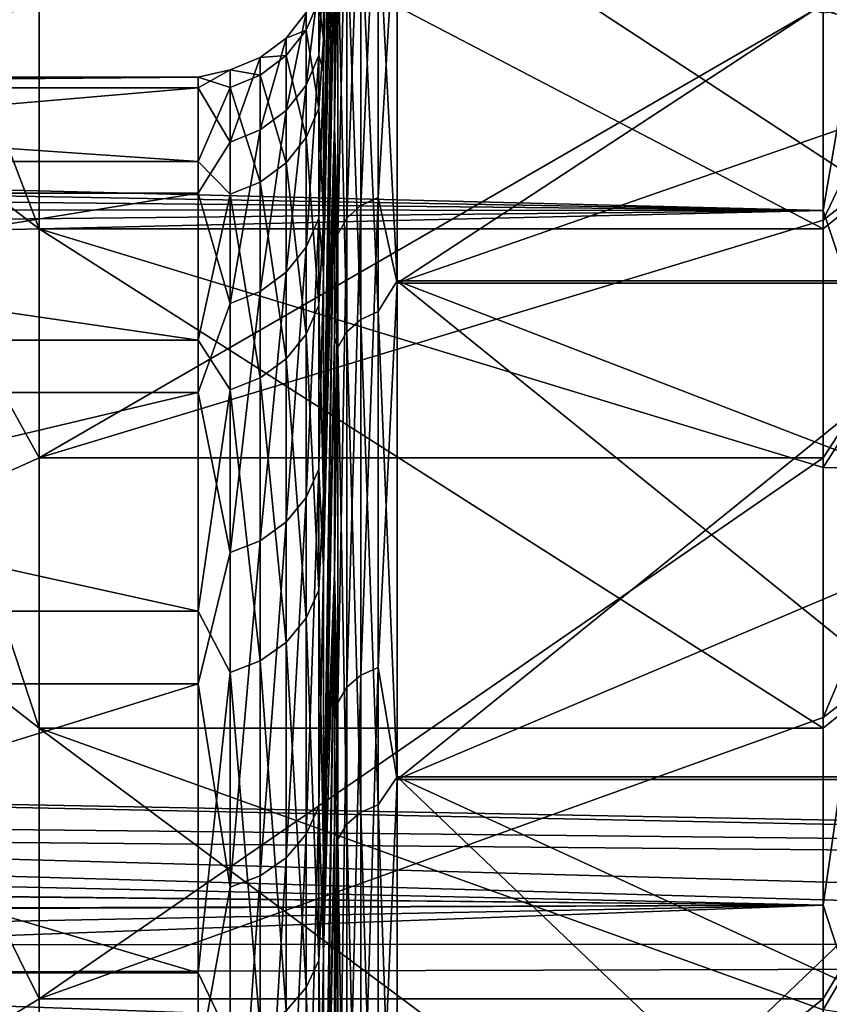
# Model space of a CAD drawing. Header units: metres. Extents: x -22 to 72, y -222 to 22.
# Tile 288 of 410: x 49.12 to 50.41, y 16.26 to 17.83. Entities that reach past the tile are written whole.
import ezdxf

# ---------------------------------------------------------------- set-up
doc = ezdxf.new("R2010")
doc.units = ezdxf.units.M
doc.layers.add('solid_509499_SW0002', color=7, linetype='CONTINUOUS')
doc.layers.add('solid_509499_SW0002_01', color=7, linetype='CONTINUOUS')

msp = doc.modelspace()

# ---------------------------------------------------------------- linework, layer by layer
at = {"layer": 'solid_509499_SW0002'}
for points in [[(50.400002, 18.492506, 58.048759), (50.400002, 17.526039, 56.431164), (15.55497, 18.391216, 57.862782)], [(50.400002, 18.492506, 77.951241), (16.170605, 17.87641, 79.019707), (16.547749, 17.54735, 79.536484)], [(50.400002, 17.526039, 79.56884), (50.400002, 18.492506, 77.951241), (16.547749, 17.54735, 79.536484)], [(50.400002, 17.526039, 56.431164), (15.859923, 18.139854, 57.419563), (15.55497, 18.391216, 57.862782)], [(50.400002, 17.526039, 56.431164), (16.189465, 17.860846, 56.955082), (15.859923, 18.139854, 57.419563)], [(50.400002, 17.526039, 56.431164), (16.553175, 17.543404, 56.457512), (16.189465, 17.860846, 56.955082)], [(50.400002, 17.526039, 79.56884), (16.547749, 17.54735, 79.536484), (16.963541, 17.171598, 80.088684)], [(50.400002, 17.526039, 56.431164), (16.957682, 17.177963, 55.920364), (16.553175, 17.543404, 56.457512)], [(50.400002, 17.526039, 56.431164), (50.400002, 16.418461, 54.906715), (16.957682, 17.177963, 55.920364)], [(50.400002, 17.526039, 79.56884), (16.963541, 17.171598, 80.088684), (17.412302, 16.749556, 80.666977)], [(50.400002, 16.418461, 81.093285), (50.400002, 17.526039, 79.56884), (17.412302, 16.749556, 80.666977)], [(50.400002, 16.418461, 54.906715), (17.396788, 16.765553, 55.354202), (16.957682, 17.177963, 55.920364)], [(50.400002, 16.418461, 54.906715), (17.86381, 16.307434, 54.768688), (17.396788, 16.765553, 55.354202)], [(50.400002, 16.418461, 81.093285), (17.412302, 16.749556, 80.666977), (17.885244, 16.284723, 81.259254)], [(50.400002, 16.418461, 54.906715), (50.400002, 15.178692, 53.487686), (17.86381, 16.307434, 54.768688)], [(50.400002, 16.418461, 81.093285), (17.885244, 16.284723, 81.259254), (18.372221, 15.782782, 81.852936)], [(50.400002, 16.418461, 81.093285), (18.372221, 15.782782, 81.852936), (18.862673, 15.251057, 82.436249)], [(50.400002, 15.178692, 82.512314), (50.400002, 16.418461, 81.093285), (18.862673, 15.251057, 82.436249)], [(50.400002, 15.178692, 53.487686), (18.347425, 15.810108, 54.178261), (17.86381, 16.307434, 54.768688)]]:
    msp.add_3dface(points, dxfattribs=at)
at = {"layer": 'solid_509499_SW0002_01'}
for points in [[(49.603432, 17.798929, 65.703186), (49.620975, 18.870546, 66.247536), (49.620975, 18.768915, 65.373886)], [(49.603432, 17.798929, 65.703186), (49.603432, 17.934925, 67.355263), (49.620975, 18.870546, 66.247536)], [(49.603432, 17.748018, 70.661774), (49.620975, 18.767733, 70.634552), (49.620975, 18.869757, 69.760956)], [(49.603432, 17.917906, 69.01284), (49.603432, 17.748018, 70.661774), (49.620975, 18.869757, 69.760956)], [(49.603432, 17.798929, 65.703186), (49.620975, 18.768915, 65.373886), (49.620975, 18.62686, 64.505898)], [(49.603432, 17.748018, 70.661774), (49.620975, 18.625286, 71.50248), (49.620975, 18.767733, 70.634552)], [(49.603432, 17.511078, 64.070709), (49.620975, 18.62686, 64.505898), (49.620975, 18.444683, 63.645428)], [(49.603432, 17.511078, 64.070709), (49.603432, 17.798929, 65.703186), (49.620975, 18.62686, 64.505898)], [(49.603432, 17.426712, 72.288002), (49.620975, 18.442724, 72.362862), (49.620975, 18.625286, 71.50248)], [(49.603432, 17.748018, 70.661774), (49.603432, 17.426712, 72.288002), (49.620975, 18.625286, 71.50248)], [(50.900002, 18.558929, 61.245102), (50.400002, 17.853851, 60.802605), (50.400002, 17.510506, 60.003456)], [(50.900002, 17.899578, 59.65329), (50.900002, 18.558929, 61.245102), (50.400002, 17.510506, 60.003456)], [(50.511261, 18.175676, 57.506268), (50.400002, 17.526039, 56.431164), (50.400002, 18.492506, 58.048759)], [(50.511261, 18.175676, 78.493729), (50.400002, 18.492506, 77.951241), (50.400002, 17.526039, 79.56884)], [(49.603432, 17.511078, 64.070709), (49.620975, 18.444683, 63.645428), (49.620975, 18.222782, 62.794342)], [(49.603432, 17.426712, 72.288002), (49.620975, 18.22044, 73.213852), (49.620975, 18.442724, 72.362862)], [(48.799999, 18.417974, 61.296406), (48.799999, 17.763632, 59.716682), (49.150002, 17.853851, 60.802605)], [(48.799999, 18.417974, 74.703598), (49.150002, 18.149605, 74.415169), (49.150002, 17.496593, 76.026939)], [(48.799999, 17.763632, 76.283318), (48.799999, 18.417974, 74.703598), (49.150002, 17.496593, 76.026939)], [(49.603432, 17.07383, 62.471748), (49.620975, 18.222782, 62.794342), (49.620975, 17.961632, 61.954468)], [(49.603432, 17.07383, 62.471748), (49.603432, 17.511078, 64.070709), (49.620975, 18.222782, 62.794342)], [(49.603432, 16.956726, 73.87764), (49.620975, 17.95891, 74.053612), (49.620975, 18.22044, 73.213852)], [(49.603432, 17.426712, 72.288002), (49.603432, 16.956726, 73.87764), (49.620975, 18.22044, 73.213852)], [(50.511261, 18.175676, 57.506268), (50.511261, 17.191923, 55.962086), (50.400002, 17.526039, 56.431164)], [(50.511261, 17.191923, 80.037918), (50.511261, 18.175676, 78.493729), (50.400002, 17.526039, 79.56884)], [(49.150002, 18.149605, 74.415169), (50.400002, 17.841291, 75.228477), (50.400002, 17.496593, 76.026939)], [(49.150002, 17.496593, 76.026939), (49.150002, 18.149605, 74.415169), (50.400002, 17.496593, 76.026939)], [(49.6628, 17.533611, 75.400307), (49.690479, 17.546413, 75.405716), (49.690479, 18.149109, 73.773308)], [(49.6628, 18.135866, 73.769096), (49.6628, 17.533611, 75.400307), (49.690479, 18.149109, 73.773308)], [(49.690479, 18.149109, 73.773308), (49.690479, 17.546413, 75.405716), (49.720963, 18.052019, 74.084991)], [(49.640697, 17.51362, 75.391869), (49.6628, 17.533611, 75.400307), (49.6628, 18.135866, 73.769096)], [(49.640697, 18.115189, 73.76252), (49.640697, 17.51362, 75.391869), (49.6628, 18.135866, 73.769096)], [(49.640697, 18.115189, 73.76252), (49.626297, 18.089058, 73.754204), (49.626297, 17.488358, 75.38121)], [(49.640697, 18.115189, 73.76252), (49.626297, 17.488358, 75.38121), (49.640697, 17.51362, 75.391869)], [(49.626297, 18.089058, 73.754204), (49.620975, 17.95891, 74.053612), (49.620975, 17.658703, 74.880325)], [(49.626297, 17.488358, 75.38121), (49.626297, 18.089058, 73.754204), (49.620975, 17.658703, 74.880325)], [(49.690479, 18.006401, 61.79591), (49.720963, 18.054752, 61.923126), (49.720963, 17.413733, 60.275723)], [(49.720963, 18.054752, 61.923126), (50.700001, 18.054752, 61.923126), (50.700001, 17.753361, 61.091984)], [(49.720963, 18.054752, 61.923126), (50.700001, 17.753361, 61.091984), (50.700001, 17.413733, 60.275723)], [(49.720963, 18.054752, 61.923126), (50.700001, 17.413733, 60.275723), (49.720963, 17.413733, 60.275723)], [(49.690479, 17.546413, 75.405716), (49.720963, 17.410257, 75.732109), (49.720963, 18.052019, 74.084991)], [(49.720963, 17.410257, 75.732109), (50.700001, 17.750254, 74.916), (50.700001, 18.052019, 74.084991)], [(49.720963, 17.410257, 75.732109), (50.700001, 18.052019, 74.084991), (49.720963, 18.052019, 74.084991)], [(49.6628, 17.993265, 61.800438), (49.690479, 18.006401, 61.79591), (49.690479, 17.364985, 60.178329)], [(49.690479, 17.364985, 60.178329), (49.690479, 18.006401, 61.79591), (49.720963, 17.413733, 60.275723)], [(49.640697, 17.97275, 61.807507), (49.6628, 17.993265, 61.800438), (49.6628, 17.352316, 60.184036)], [(49.6628, 17.352316, 60.184036), (49.6628, 17.993265, 61.800438), (49.690479, 17.364985, 60.178329)], [(49.603432, 17.07383, 62.471748), (49.620975, 17.961632, 61.954468), (49.620975, 17.661795, 61.127617)], [(49.603432, 16.956726, 73.87764), (49.620975, 17.658703, 74.880325), (49.620975, 17.95891, 74.053612)], [(49.626297, 17.946823, 61.816437), (49.620975, 17.661795, 61.127617), (49.620975, 17.961632, 61.954468)], [(49.640697, 17.332531, 60.192947), (49.626297, 17.946823, 61.816437), (49.640697, 17.97275, 61.807507)], [(49.640697, 17.332531, 60.192947), (49.640697, 17.97275, 61.807507), (49.6628, 17.352316, 60.184036)], [(49.626297, 17.946823, 61.816437), (49.626297, 17.307529, 60.204208), (49.620975, 17.661795, 61.127617)], [(49.640697, 17.332531, 60.192947), (49.626297, 17.307529, 60.204208), (49.626297, 17.946823, 61.816437)], [(49.595928, 17.860876, 66.885231), (49.603432, 17.934925, 67.355263), (49.603432, 17.798929, 65.703186)], [(49.595928, 17.772894, 70.092331), (49.603432, 17.748018, 70.661774), (49.603432, 17.917906, 69.01284)], [(49.595928, 17.888901, 68.490753), (49.595928, 17.772894, 70.092331), (49.603432, 17.917906, 69.01284)], [(50.900002, 17.899578, 76.34671), (50.400002, 17.116144, 76.80909), (50.400002, 17.496593, 76.026939)], [(50.900002, 17.899578, 76.34671), (50.900002, 17.104002, 77.875), (50.400002, 17.116144, 76.80909)], [(50.900002, 17.899578, 76.34671), (50.400002, 17.496593, 76.026939), (50.400002, 17.841291, 75.228477)], [(50.900002, 17.899578, 59.65329), (50.400002, 17.510506, 60.003456), (50.400002, 17.131458, 59.220726)], [(50.900002, 17.899578, 59.65329), (50.400002, 17.131458, 59.220726), (50.400002, 16.71739, 58.455818)], [(50.900002, 17.104002, 58.125), (50.900002, 17.899578, 59.65329), (50.400002, 16.71739, 58.455818)], [(49.575569, 17.725714, 70.086777), (49.595928, 17.772894, 70.092331), (49.595928, 17.888901, 68.490753)], [(49.575569, 17.841413, 68.489449), (49.575569, 17.725714, 70.086777), (49.595928, 17.888901, 68.490753)], [(48.799999, 17.763632, 59.716682), (49.150002, 17.131458, 59.220726), (49.150002, 17.853851, 60.802605)], [(49.150002, 17.131458, 59.220726), (50.400002, 17.510506, 60.003456), (50.400002, 17.853851, 60.802605)], [(49.150002, 17.853851, 60.802605), (49.150002, 17.131458, 59.220726), (50.400002, 17.853851, 60.802605)], [(49.575569, 17.813463, 66.888191), (49.595928, 17.860876, 66.885231), (49.595928, 17.689047, 65.288681)], [(49.575569, 17.813463, 66.888191), (49.575569, 17.841413, 68.489449), (49.595928, 17.860876, 66.885231)], [(49.595928, 17.689047, 65.288681), (49.595928, 17.860876, 66.885231), (49.603432, 17.798929, 65.703186)], [(49.543716, 17.685291, 70.082016), (49.575569, 17.725714, 70.086777), (49.575569, 17.841413, 68.489449)], [(49.543716, 17.800726, 68.488335), (49.575569, 17.841413, 68.489449), (49.575569, 17.813463, 66.888191)], [(49.543716, 17.800726, 68.488335), (49.543716, 17.685291, 70.082016), (49.575569, 17.841413, 68.489449)], [(49.543716, 17.772839, 66.890724), (49.575569, 17.813463, 66.888191), (49.575569, 17.64209, 65.295876)], [(49.543716, 17.772839, 66.890724), (49.543716, 17.800726, 68.488335), (49.575569, 17.813463, 66.888191)], [(49.575569, 17.64209, 65.295876), (49.575569, 17.813463, 66.888191), (49.595928, 17.689047, 65.288681)], [(49.502495, 17.654324, 70.078369), (49.543716, 17.685291, 70.082016), (49.543716, 17.800726, 68.488335)], [(49.502495, 17.769556, 68.48748), (49.543716, 17.800726, 68.488335), (49.543716, 17.772839, 66.890724)], [(49.502495, 17.769556, 68.48748), (49.502495, 17.654324, 70.078369), (49.543716, 17.800726, 68.488335)], [(49.595928, 17.689047, 65.288681), (49.603432, 17.798929, 65.703186), (49.603432, 17.511078, 64.070709)], [(49.454662, 17.634882, 70.07608), (49.502495, 17.654324, 70.078369), (49.502495, 17.769556, 68.48748)], [(49.454662, 17.749987, 68.486946), (49.502495, 17.769556, 68.48748), (49.502495, 17.741718, 66.89267)], [(49.454662, 17.749987, 68.486946), (49.454662, 17.634882, 70.07608), (49.502495, 17.769556, 68.48748)], [(49.502495, 17.741718, 66.89267), (49.543716, 17.772839, 66.890724), (49.543716, 17.601856, 65.302048)], [(49.502495, 17.741718, 66.89267), (49.502495, 17.769556, 68.48748), (49.543716, 17.772839, 66.890724)], [(49.543716, 17.601856, 65.302048), (49.543716, 17.772839, 66.890724), (49.575569, 17.64209, 65.295876)], [(49.575569, 17.467299, 71.667297), (49.595928, 17.513792, 71.677055), (49.595928, 17.772894, 70.092331)], [(49.575569, 17.725714, 70.086777), (49.575569, 17.467299, 71.667297), (49.595928, 17.772894, 70.092331)], [(49.595928, 17.772894, 70.092331), (49.595928, 17.513792, 71.677055), (49.603432, 17.748018, 70.661774)], [(48.799999, 17.763632, 59.716682), (48.799999, 16.974098, 58.200001), (49.150002, 17.131458, 59.220726)], [(48.799999, 17.763632, 76.283318), (49.150002, 17.496593, 76.026939), (49.150002, 16.700785, 77.573204)], [(48.799999, 16.974098, 77.800003), (48.799999, 17.763632, 76.283318), (49.150002, 16.700785, 77.573204)], [(49.403461, 17.738543, 67.36232), (47.446541, 17.738543, 67.36232), (47.446541, 17.72171, 69.001747)], [(49.403461, 17.72171, 69.001747), (49.403461, 17.738543, 67.36232), (47.446541, 17.72171, 69.001747)], [(49.403461, 17.604034, 65.728333), (47.446541, 17.604034, 65.728333), (47.446541, 17.738543, 67.36232)], [(49.403461, 17.738543, 67.36232), (49.403461, 17.604034, 65.728333), (47.446541, 17.738543, 67.36232)], [(49.454662, 17.749987, 68.486946), (49.403461, 17.738543, 67.36232), (49.403461, 17.72171, 69.001747)], [(49.454662, 17.722179, 66.89389), (49.403461, 17.738543, 67.36232), (49.454662, 17.749987, 68.486946)], [(49.454662, 17.749987, 68.486946), (49.403461, 17.72171, 69.001747), (49.454662, 17.634882, 70.07608)], [(49.454662, 17.722179, 66.89389), (49.403461, 17.604034, 65.728333), (49.403461, 17.738543, 67.36232)], [(49.454662, 17.722179, 66.89389), (49.454662, 17.749987, 68.486946), (49.502495, 17.741718, 66.89267)], [(49.454662, 17.722179, 66.89389), (49.502495, 17.741718, 66.89267), (49.502495, 17.571035, 65.30677)], [(49.502495, 17.571035, 65.30677), (49.502495, 17.741718, 66.89267), (49.543716, 17.601856, 65.302048)], [(49.595928, 17.513792, 71.677055), (49.603432, 17.426712, 72.288002), (49.603432, 17.748018, 70.661774)], [(49.720963, 17.410257, 75.732109), (50.700001, 17.410257, 75.732109), (50.700001, 17.750254, 74.916)], [(49.543716, 17.427465, 71.658928), (49.575569, 17.467299, 71.667297), (49.575569, 17.725714, 70.086777)], [(49.543716, 17.685291, 70.082016), (49.543716, 17.427465, 71.658928), (49.575569, 17.725714, 70.086777)], [(49.403461, 17.72171, 69.001747), (47.446541, 17.72171, 69.001747), (47.446541, 17.553682, 70.632629)], [(49.403461, 17.553682, 70.632629), (49.403461, 17.72171, 69.001747), (47.446541, 17.553682, 70.632629)], [(49.454662, 17.551685, 65.309738), (49.403461, 17.604034, 65.728333), (49.454662, 17.722179, 66.89389)], [(49.454662, 17.634882, 70.07608), (49.403461, 17.72171, 69.001747), (49.403461, 17.553682, 70.632629)], [(49.454662, 17.551685, 65.309738), (49.454662, 17.722179, 66.89389), (49.502495, 17.571035, 65.30677)], [(49.502495, 17.39695, 71.652527), (49.543716, 17.427465, 71.658928), (49.543716, 17.685291, 70.082016)], [(49.502495, 17.654324, 70.078369), (49.502495, 17.39695, 71.652527), (49.543716, 17.685291, 70.082016)], [(49.575569, 17.64209, 65.295876), (49.595928, 17.689047, 65.288681), (49.595928, 17.374796, 63.713963)], [(49.595928, 17.374796, 63.713963), (49.595928, 17.689047, 65.288681), (49.603432, 17.511078, 64.070709)], [(49.603432, 16.490913, 60.919956), (49.620975, 17.661795, 61.127617), (49.620975, 17.323917, 60.315563)], [(49.603432, 16.490913, 60.919956), (49.603432, 17.07383, 62.471748), (49.620975, 17.661795, 61.127617)], [(49.626297, 17.307529, 60.204208), (49.620975, 17.323917, 60.315563), (49.620975, 17.661795, 61.127617)], [(49.454662, 17.37779, 71.648499), (49.502495, 17.39695, 71.652527), (49.502495, 17.654324, 70.078369)], [(49.454662, 17.634882, 70.07608), (49.454662, 17.37779, 71.648499), (49.502495, 17.654324, 70.078369)], [(49.603432, 16.34207, 75.417137), (49.620975, 17.320459, 75.692223), (49.620975, 17.658703, 74.880325)], [(49.603432, 16.956726, 73.87764), (49.603432, 16.34207, 75.417137), (49.620975, 17.658703, 74.880325)], [(49.626297, 17.488358, 75.38121), (49.620975, 17.658703, 74.880325), (49.620975, 17.320459, 75.692223)], [(49.454662, 17.634882, 70.07608), (49.403461, 17.553682, 70.632629), (49.454662, 17.37779, 71.648499)], [(49.543716, 17.601856, 65.302048), (49.575569, 17.64209, 65.295876), (49.575569, 17.328672, 63.725342)], [(49.575569, 17.328672, 63.725342), (49.575569, 17.64209, 65.295876), (49.595928, 17.374796, 63.713963)], [(49.403461, 17.319336, 64.113731), (47.446541, 17.319336, 64.113731), (47.446541, 17.604034, 65.728333)], [(49.403461, 17.604034, 65.728333), (49.403461, 17.319336, 64.113731), (47.446541, 17.604034, 65.728333)], [(49.454662, 17.551685, 65.309738), (49.403461, 17.319336, 64.113731), (49.403461, 17.604034, 65.728333)], [(49.502495, 17.571035, 65.30677), (49.543716, 17.601856, 65.302048), (49.543716, 17.289154, 63.735088)], [(49.543716, 17.289154, 63.735088), (49.543716, 17.601856, 65.302048), (49.575569, 17.328672, 63.725342)], [(49.454662, 17.551685, 65.309738), (49.502495, 17.571035, 65.30677), (49.502495, 17.258881, 63.742558)], [(49.502495, 17.258881, 63.742558), (49.502495, 17.571035, 65.30677), (49.543716, 17.289154, 63.735088)], [(49.403461, 17.553682, 70.632629), (47.446541, 17.553682, 70.632629), (47.446541, 17.235893, 72.241051)], [(49.403461, 17.235893, 72.241051), (49.403461, 17.553682, 70.632629), (47.446541, 17.235893, 72.241051)], [(49.454662, 17.37779, 71.648499), (49.403461, 17.553682, 70.632629), (49.403461, 17.235893, 72.241051)], [(49.454662, 17.239874, 63.747246), (49.403461, 17.319336, 64.113731), (49.454662, 17.551685, 65.309738)], [(49.454662, 17.239874, 63.747246), (49.454662, 17.551685, 65.309738), (49.502495, 17.258881, 63.742558)], [(49.6628, 16.784988, 76.969742), (49.690479, 16.797243, 76.976295), (49.690479, 17.546413, 75.405716)], [(49.6628, 17.533611, 75.400307), (49.6628, 16.784988, 76.969742), (49.690479, 17.546413, 75.405716)], [(49.690479, 17.546413, 75.405716), (49.690479, 16.797243, 76.976295), (49.720963, 17.410257, 75.732109)], [(49.640697, 16.76585, 76.959518), (49.6628, 16.784988, 76.969742), (49.6628, 17.533611, 75.400307)], [(49.640697, 17.51362, 75.391869), (49.640697, 16.76585, 76.959518), (49.6628, 17.533611, 75.400307)], [(50.511261, 17.191923, 55.962086), (50.400002, 16.418461, 54.906715), (50.400002, 17.526039, 56.431164)], [(50.511261, 17.191923, 80.037918), (50.400002, 17.526039, 79.56884), (50.400002, 16.418461, 81.093285)], [(49.150002, 17.131458, 59.220726), (50.400002, 17.131458, 59.220726), (50.400002, 17.510506, 60.003456)], [(49.575569, 17.068247, 73.218285), (49.595928, 17.113678, 73.232178), (49.595928, 17.513792, 71.677055)], [(49.575569, 17.467299, 71.667297), (49.575569, 17.068247, 73.218285), (49.595928, 17.513792, 71.677055)], [(49.595928, 17.513792, 71.677055), (49.595928, 17.113678, 73.232178), (49.603432, 17.426712, 72.288002)], [(49.595928, 17.374796, 63.713963), (49.603432, 17.511078, 64.070709), (49.603432, 17.07383, 62.471748)], [(49.640697, 17.51362, 75.391869), (49.626297, 17.488358, 75.38121), (49.626297, 16.741667, 76.946594)], [(49.640697, 17.51362, 75.391869), (49.626297, 16.741667, 76.946594), (49.640697, 16.76585, 76.959518)], [(49.150002, 17.496593, 76.026939), (50.400002, 17.116144, 76.80909), (50.400002, 16.700785, 77.573204)], [(49.150002, 16.700785, 77.573204), (49.150002, 17.496593, 76.026939), (50.400002, 16.700785, 77.573204)], [(49.150002, 17.496593, 76.026939), (50.400002, 17.496593, 76.026939), (50.400002, 17.116144, 76.80909)], [(49.626297, 17.488358, 75.38121), (49.620975, 17.320459, 75.692223), (49.620975, 16.944912, 76.487556)], [(49.626297, 16.741667, 76.946594), (49.626297, 17.488358, 75.38121), (49.620975, 16.944912, 76.487556)], [(49.543716, 17.029324, 73.206383), (49.575569, 17.068247, 73.218285), (49.575569, 17.467299, 71.667297)], [(49.543716, 17.427465, 71.658928), (49.543716, 17.029324, 73.206383), (49.575569, 17.467299, 71.667297)], [(49.502495, 16.999504, 73.197273), (49.543716, 17.029324, 73.206383), (49.543716, 17.427465, 71.658928)], [(49.502495, 17.39695, 71.652527), (49.502495, 16.999504, 73.197273), (49.543716, 17.427465, 71.658928)], [(49.595928, 17.113678, 73.232178), (49.603432, 16.956726, 73.87764), (49.603432, 17.426712, 72.288002)], [(49.690479, 17.364985, 60.178329), (49.720963, 17.413733, 60.275723), (49.720963, 16.622766, 58.694836)], [(49.690479, 16.797243, 76.976295), (49.720963, 16.618582, 77.312637), (49.720963, 17.410257, 75.732109)], [(49.720963, 17.413733, 60.275723), (50.700001, 17.413733, 60.275723), (50.700001, 17.036596, 59.476101)], [(49.720963, 17.413733, 60.275723), (50.700001, 17.036596, 59.476101), (50.700001, 16.622766, 58.694836)], [(49.720963, 17.413733, 60.275723), (50.700001, 16.622766, 58.694836), (49.720963, 16.622766, 58.694836)], [(49.720963, 16.618582, 77.312637), (50.700001, 17.032763, 76.531563), (50.700001, 17.410257, 75.732109)], [(49.720963, 16.618582, 77.312637), (50.700001, 17.410257, 75.732109), (49.720963, 17.410257, 75.732109)], [(49.454662, 16.980783, 73.191544), (49.502495, 16.999504, 73.197273), (49.502495, 17.39695, 71.652527)], [(49.454662, 17.37779, 71.648499), (49.454662, 16.980783, 73.191544), (49.502495, 17.39695, 71.652527)], [(49.454662, 17.37779, 71.648499), (49.403461, 17.235893, 72.241051), (49.454662, 16.980783, 73.191544)], [(49.575569, 17.328672, 63.725342), (49.595928, 17.374796, 63.713963), (49.595928, 16.920652, 62.173752)], [(49.595928, 16.920652, 62.173752), (49.595928, 17.374796, 63.713963), (49.603432, 17.07383, 62.471748)], [(49.6628, 17.352316, 60.184036), (49.690479, 17.364985, 60.178329), (49.690479, 16.578606, 58.626045)], [(49.690479, 16.578606, 58.626045), (49.690479, 17.364985, 60.178329), (49.720963, 16.622766, 58.694836)], [(49.640697, 17.332531, 60.192947), (49.6628, 17.352316, 60.184036), (49.6628, 16.566511, 58.632885)], [(49.6628, 16.566511, 58.632885), (49.6628, 17.352316, 60.184036), (49.690479, 16.578606, 58.626045)], [(49.640697, 16.547623, 58.643562), (49.626297, 17.307529, 60.204208), (49.640697, 17.332531, 60.192947)], [(49.640697, 16.547623, 58.643562), (49.640697, 17.332531, 60.192947), (49.6628, 16.566511, 58.632885)], [(49.403461, 16.886875, 62.532284), (47.446541, 16.886875, 62.532284), (47.446541, 17.319336, 64.113731)], [(49.403461, 17.319336, 64.113731), (49.403461, 16.886875, 62.532284), (47.446541, 17.319336, 64.113731)], [(49.454662, 17.239874, 63.747246), (49.403461, 16.886875, 62.532284), (49.403461, 17.319336, 64.113731)], [(49.543716, 17.289154, 63.735088), (49.575569, 17.328672, 63.725342), (49.575569, 16.875734, 62.18922)], [(49.575569, 16.875734, 62.18922), (49.575569, 17.328672, 63.725342), (49.595928, 16.920652, 62.173752)], [(49.603432, 16.490913, 60.919956), (49.620975, 17.323917, 60.315563), (49.620975, 16.948727, 59.520065)], [(49.603432, 16.34207, 75.417137), (49.620975, 16.944912, 76.487556), (49.620975, 17.320459, 75.692223)], [(49.626297, 17.307529, 60.204208), (49.620975, 16.948727, 59.520065), (49.620975, 17.323917, 60.315563)], [(49.626297, 17.307529, 60.204208), (49.626297, 16.523752, 58.657059), (49.620975, 16.948727, 59.520065)], [(49.640697, 16.547623, 58.643562), (49.626297, 16.523752, 58.657059), (49.626297, 17.307529, 60.204208)], [(49.502495, 17.258881, 63.742558), (49.543716, 17.289154, 63.735088), (49.543716, 16.837248, 62.202469)], [(49.543716, 16.837248, 62.202469), (49.543716, 17.289154, 63.735088), (49.575569, 16.875734, 62.18922)], [(49.454662, 17.239874, 63.747246), (49.502495, 17.258881, 63.742558), (49.502495, 16.807766, 62.212624)], [(49.502495, 16.807766, 62.212624), (49.502495, 17.258881, 63.742558), (49.543716, 16.837248, 62.202469)], [(49.403461, 17.235893, 72.241051), (47.446541, 17.235893, 72.241051), (47.446541, 16.771053, 73.813286)], [(49.403461, 16.771053, 73.813286), (49.403461, 17.235893, 72.241051), (47.446541, 16.771053, 73.813286)], [(49.454662, 16.789257, 62.218994), (49.403461, 16.886875, 62.532284), (49.454662, 17.239874, 63.747246)], [(49.454662, 16.980783, 73.191544), (49.403461, 17.235893, 72.241051), (49.403461, 16.771053, 73.813286)], [(49.454662, 16.789257, 62.218994), (49.454662, 17.239874, 63.747246), (49.502495, 16.807766, 62.212624)], [(50.511261, 17.191923, 55.962086), (50.511261, 16.07733, 54.509518), (50.400002, 16.418461, 54.906715)], [(50.511261, 16.07733, 81.490479), (50.511261, 17.191923, 80.037918), (50.400002, 16.418461, 81.093285)], [(48.799999, 16.974098, 58.200001), (49.150002, 16.269249, 57.710491), (49.150002, 17.131458, 59.220726)], [(49.150002, 16.269249, 57.710491), (50.400002, 16.71739, 58.455818), (50.400002, 17.131458, 59.220726)], [(49.150002, 17.131458, 59.220726), (49.150002, 16.269249, 57.710491), (50.400002, 17.131458, 59.220726)], [(49.575569, 16.531771, 74.727264), (49.595928, 16.575773, 74.745171), (49.595928, 17.113678, 73.232178)], [(49.575569, 17.068247, 73.218285), (49.575569, 16.531771, 74.727264), (49.595928, 17.113678, 73.232178)], [(49.595928, 17.113678, 73.232178), (49.595928, 16.575773, 74.745171), (49.603432, 16.956726, 73.87764)], [(50.900002, 17.104002, 77.875), (50.400002, 16.700785, 77.573204), (50.400002, 17.116144, 76.80909)], [(50.900002, 17.104002, 77.875), (50.900002, 16.178253, 79.328133), (50.400002, 16.251312, 78.317818)], [(50.900002, 17.104002, 77.875), (50.400002, 16.251312, 78.317818), (50.400002, 16.700785, 77.573204)], [(50.900002, 17.104002, 58.125), (50.400002, 16.71739, 58.455818), (50.400002, 16.269249, 57.710491)], [(50.900002, 17.104002, 58.125), (50.400002, 16.269249, 57.710491), (50.400002, 15.787844, 56.986076)], [(50.900002, 16.178253, 56.671864), (50.900002, 17.104002, 58.125), (50.400002, 15.787844, 56.986076)], [(49.543716, 16.49407, 74.711922), (49.575569, 16.531771, 74.727264), (49.575569, 17.068247, 73.218285)], [(49.543716, 17.029324, 73.206383), (49.543716, 16.49407, 74.711922), (49.575569, 17.068247, 73.218285)], [(49.595928, 16.920652, 62.173752), (49.603432, 17.07383, 62.471748), (49.603432, 16.490913, 60.919956)], [(49.720963, 16.618582, 77.312637), (50.700001, 16.618582, 77.312637), (50.700001, 17.032763, 76.531563)], [(49.502495, 16.465189, 74.700172), (49.543716, 16.49407, 74.711922), (49.543716, 17.029324, 73.206383)], [(49.502495, 16.999504, 73.197273), (49.502495, 16.465189, 74.700172), (49.543716, 17.029324, 73.206383)], [(49.454662, 16.447058, 74.692795), (49.502495, 16.465189, 74.700172), (49.502495, 16.999504, 73.197273)], [(49.454662, 16.980783, 73.191544), (49.454662, 16.447058, 74.692795), (49.502495, 16.999504, 73.197273)], [(48.799999, 16.974098, 58.200001), (48.799999, 16.05538, 56.7579), (49.150002, 16.269249, 57.710491)], [(48.799999, 16.974098, 77.800003), (49.150002, 16.700785, 77.573204), (49.150002, 15.768677, 79.041344)], [(48.799999, 16.974098, 77.800003), (49.150002, 15.768677, 79.041344), (48.799999, 16.05538, 79.242096)], [(49.454662, 16.980783, 73.191544), (49.403461, 16.771053, 73.813286), (49.454662, 16.447058, 74.692795)], [(49.595928, 16.575773, 74.745171), (49.603432, 16.34207, 75.417137), (49.603432, 16.956726, 73.87764)], [(49.603432, 15.767302, 59.42857), (49.620975, 16.948727, 59.520065), (49.620975, 16.537031, 58.742828)], [(49.603432, 15.767302, 59.42857), (49.603432, 16.490913, 60.919956), (49.620975, 16.948727, 59.520065)], [(49.603432, 15.587991, 76.893356), (49.620975, 16.532867, 77.26461), (49.620975, 16.944912, 76.487556)], [(49.603432, 16.34207, 75.417137), (49.603432, 15.587991, 76.893356), (49.620975, 16.944912, 76.487556)], [(49.626297, 16.523752, 58.657059), (49.620975, 16.537031, 58.742828), (49.620975, 16.948727, 59.520065)], [(49.626297, 16.741667, 76.946594), (49.620975, 16.944912, 76.487556), (49.620975, 16.532867, 77.26461)], [(49.575569, 16.875734, 62.18922), (49.595928, 16.920652, 62.173752), (49.595928, 16.330273, 60.68045)], [(49.595928, 16.330273, 60.68045), (49.595928, 16.920652, 62.173752), (49.603432, 16.490913, 60.919956)], [(49.403461, 16.310341, 60.997482), (47.446541, 16.310341, 60.997482), (47.446541, 16.886875, 62.532284)], [(49.403461, 16.886875, 62.532284), (49.403461, 16.310341, 60.997482), (47.446541, 16.886875, 62.532284)], [(49.454662, 16.789257, 62.218994), (49.403461, 16.310341, 60.997482), (49.403461, 16.886875, 62.532284)], [(49.543716, 16.837248, 62.202469), (49.575569, 16.875734, 62.18922), (49.575569, 16.286922, 60.699883)], [(49.575569, 16.286922, 60.699883), (49.575569, 16.875734, 62.18922), (49.595928, 16.330273, 60.68045)], [(49.502495, 16.807766, 62.212624), (49.543716, 16.837248, 62.202469), (49.543716, 16.249781, 60.71653)], [(49.543716, 16.249781, 60.71653), (49.543716, 16.837248, 62.202469), (49.575569, 16.286922, 60.699883)], [(49.454662, 16.789257, 62.218994), (49.502495, 16.807766, 62.212624), (49.502495, 16.221327, 60.729282)], [(49.502495, 16.221327, 60.729282), (49.502495, 16.807766, 62.212624), (49.543716, 16.249781, 60.71653)], [(49.6628, 15.896243, 78.464302), (49.690479, 15.907849, 78.471939), (49.690479, 16.797243, 76.976295)], [(49.6628, 16.784988, 76.969742), (49.6628, 15.896243, 78.464302), (49.690479, 16.797243, 76.976295)], [(49.690479, 16.797243, 76.976295), (49.690479, 15.907849, 78.471939), (49.720963, 16.618582, 77.312637)], [(49.454662, 16.203463, 60.737289), (49.403461, 16.310341, 60.997482), (49.454662, 16.789257, 62.218994)], [(49.454662, 16.203463, 60.737289), (49.454662, 16.789257, 62.218994), (49.502495, 16.221327, 60.729282)], [(49.640697, 15.878119, 78.45237), (49.6628, 15.896243, 78.464302), (49.6628, 16.784988, 76.969742)], [(49.640697, 16.76585, 76.959518), (49.640697, 15.878119, 78.45237), (49.6628, 16.784988, 76.969742)], [(49.403461, 16.771053, 73.813286), (47.446541, 16.771053, 73.813286), (47.446541, 16.16313, 75.335922)], [(49.403461, 16.16313, 75.335922), (49.403461, 16.771053, 73.813286), (47.446541, 16.16313, 75.335922)], [(49.454662, 16.447058, 74.692795), (49.403461, 16.771053, 73.813286), (49.403461, 16.16313, 75.335922)], [(49.640697, 16.76585, 76.959518), (49.626297, 16.741667, 76.946594), (49.626297, 15.855215, 78.437294)], [(49.640697, 16.76585, 76.959518), (49.626297, 15.855215, 78.437294), (49.640697, 15.878119, 78.45237)], [(49.626297, 16.741667, 76.946594), (49.620975, 16.532867, 77.26461), (49.620975, 16.085213, 78.021706)], [(49.626297, 15.855215, 78.437294), (49.626297, 16.741667, 76.946594), (49.620975, 16.085213, 78.021706)], [(49.150002, 16.269249, 57.710491), (50.400002, 16.269249, 57.710491), (50.400002, 16.71739, 58.455818)], [(49.150002, 16.700785, 77.573204), (50.400002, 16.251312, 78.317818), (50.400002, 15.768677, 79.041344)], [(49.150002, 15.768677, 79.041344), (49.150002, 16.700785, 77.573204), (50.400002, 15.768677, 79.041344)], [(49.150002, 16.700785, 77.573204), (50.400002, 16.700785, 77.573204), (50.400002, 16.251312, 78.317818)], [(46.391273, 16.630375, 67.868065), (53.890381, 16.475166, 67.095085), (53.890381, 16.487883, 68.632225)], [(46.391273, 16.630375, 67.868065), (46.391273, 16.542528, 66.287842), (53.890381, 16.475166, 67.095085)], [(46.391273, 16.567612, 69.449478), (46.391273, 16.630375, 67.868065), (53.890381, 16.487883, 68.632225)], [(49.690479, 16.578606, 58.626045), (49.720963, 16.622766, 58.694836), (49.720963, 15.688669, 57.194069)], [(49.690479, 15.907849, 78.471939), (49.720963, 15.683808, 78.812988), (49.720963, 16.618582, 77.312637)], [(49.720963, 16.622766, 58.694836), (50.700001, 16.622766, 58.694836), (50.700001, 16.173136, 57.933609)], [(49.720963, 16.622766, 58.694836), (50.700001, 16.173136, 57.933609), (50.700001, 15.688669, 57.194069)], [(49.720963, 16.622766, 58.694836), (50.700001, 15.688669, 57.194069), (49.720963, 15.688669, 57.194069)], [(49.720963, 15.683808, 78.812988), (50.700001, 16.168608, 78.073662), (50.700001, 16.618582, 77.312637)], [(49.720963, 15.683808, 78.812988), (50.700001, 16.618582, 77.312637), (49.720963, 16.618582, 77.312637)], [(49.6628, 16.566511, 58.632885), (49.690479, 16.578606, 58.626045), (49.690479, 15.65383, 57.152012)], [(49.690479, 15.65383, 57.152012), (49.690479, 16.578606, 58.626045), (49.720963, 15.688669, 57.194069)], [(46.391273, 16.567612, 69.449478), (53.890381, 16.487883, 68.632225), (53.890381, 16.35755, 70.163467)], [(46.391273, 16.354811, 71.017769), (46.391273, 16.567612, 69.449478), (53.890381, 16.35755, 70.163467)], [(49.575569, 15.862192, 76.182083), (49.595928, 15.904412, 76.203857), (49.595928, 16.575773, 74.745171)], [(49.575569, 16.531771, 74.727264), (49.575569, 15.862192, 76.182083), (49.595928, 16.575773, 74.745171)], [(49.595928, 16.575773, 74.745171), (49.595928, 15.904412, 76.203857), (49.603432, 16.34207, 75.417137)], [(49.640697, 16.547623, 58.643562), (49.6628, 16.566511, 58.632885), (49.6628, 15.642409, 57.159927)], [(49.6628, 15.642409, 57.159927), (49.6628, 16.566511, 58.632885), (49.690479, 15.65383, 57.152012)], [(49.640697, 15.624574, 57.172287), (49.626297, 16.523752, 58.657059), (49.640697, 16.547623, 58.643562)], [(49.640697, 15.624574, 57.172287), (49.640697, 16.547623, 58.643562), (49.6628, 15.642409, 57.159927)], [(46.391273, 16.542528, 66.287842), (53.890381, 16.32593, 65.609596), (53.890381, 16.475166, 67.095085)], [(46.391273, 16.542528, 66.287842), (46.391273, 16.304873, 64.723129), (53.890381, 16.32593, 65.609596)], [(49.543716, 15.826018, 76.163422), (49.575569, 15.862192, 76.182083), (49.575569, 16.531771, 74.727264)], [(49.543716, 16.49407, 74.711922), (49.543716, 15.826018, 76.163422), (49.575569, 16.531771, 74.727264)], [(49.603432, 15.767302, 59.42857), (49.620975, 16.537031, 58.742828), (49.620975, 16.089718, 57.985531)], [(49.603432, 15.587991, 76.893356), (49.620975, 16.085213, 78.021706), (49.620975, 16.532867, 77.26461)], [(49.626297, 16.523752, 58.657059), (49.620975, 16.089718, 57.985531), (49.620975, 16.537031, 58.742828)], [(49.626297, 16.523752, 58.657059), (49.626297, 15.602036, 57.187904), (49.620975, 16.089718, 57.985531)], [(49.640697, 15.624574, 57.172287), (49.626297, 15.602036, 57.187904), (49.626297, 16.523752, 58.657059)], [(49.502495, 15.798307, 76.149124), (49.543716, 15.826018, 76.163422), (49.543716, 16.49407, 74.711922)], [(49.502495, 16.465189, 74.700172), (49.502495, 15.798307, 76.149124), (49.543716, 16.49407, 74.711922)], [(49.595928, 16.330273, 60.68045), (49.603432, 16.490913, 60.919956), (49.603432, 15.767302, 59.42857)], [(49.454662, 15.780909, 76.140152), (49.502495, 15.798307, 76.149124), (49.502495, 16.465189, 74.700172)], [(49.454662, 16.447058, 74.692795), (49.454662, 15.780909, 76.140152), (49.502495, 16.465189, 74.700172)], [(49.454662, 16.447058, 74.692795), (49.403461, 16.16313, 75.335922), (49.454662, 15.780909, 76.140152)], [(50.511261, 16.07733, 54.509518), (50.400002, 15.178692, 53.487686), (50.400002, 16.418461, 54.906715)], [(50.511261, 16.07733, 81.490479), (50.400002, 16.418461, 81.093285), (50.400002, 15.178692, 82.512314)], [(46.391273, 16.354811, 71.017769), (53.890381, 16.35755, 70.163467), (53.890381, 16.085213, 71.676399)], [(46.391273, 15.993898, 72.558723), (46.391273, 16.354811, 71.017769), (53.890381, 16.085213, 71.676399)], [(49.595928, 15.904412, 76.203857), (49.603432, 15.587991, 76.893356), (49.603432, 16.34207, 75.417137)], [(46.391273, 16.304873, 64.723129), (53.890381, 16.043104, 64.143997), (53.890381, 16.32593, 65.609596)], [(49.575569, 16.286922, 60.699883), (49.595928, 16.330273, 60.68045), (49.595928, 15.608414, 59.246082)], [(49.595928, 15.608414, 59.246082), (49.595928, 16.330273, 60.68045), (49.603432, 15.767302, 59.42857)], [(49.403461, 15.594654, 59.522427), (47.446541, 15.594654, 59.522427), (47.446541, 16.310341, 60.997482)], [(49.403461, 16.310341, 60.997482), (49.403461, 15.594654, 59.522427), (47.446541, 16.310341, 60.997482)], [(49.454662, 16.203463, 60.737289), (49.403461, 15.594654, 59.522427), (49.403461, 16.310341, 60.997482)], [(46.391273, 16.304873, 64.723129), (46.391273, 15.919557, 63.188091), (53.890381, 16.043104, 64.143997)], [(49.543716, 16.249781, 60.71653), (49.575569, 16.286922, 60.699883), (49.575569, 15.566978, 59.269321)], [(49.575569, 15.566978, 59.269321), (49.575569, 16.286922, 60.699883), (49.595928, 15.608414, 59.246082)], [(48.799999, 16.05538, 56.7579), (49.150002, 15.274262, 56.284225), (49.150002, 16.269249, 57.710491)], [(49.150002, 15.274262, 56.284225), (50.400002, 15.787844, 56.986076), (50.400002, 16.269249, 57.710491)], [(49.150002, 16.269249, 57.710491), (49.150002, 15.274262, 56.284225), (50.400002, 16.269249, 57.710491)]]:
    msp.add_3dface(points, dxfattribs=at)

doc.saveas('drawing.dxf')
